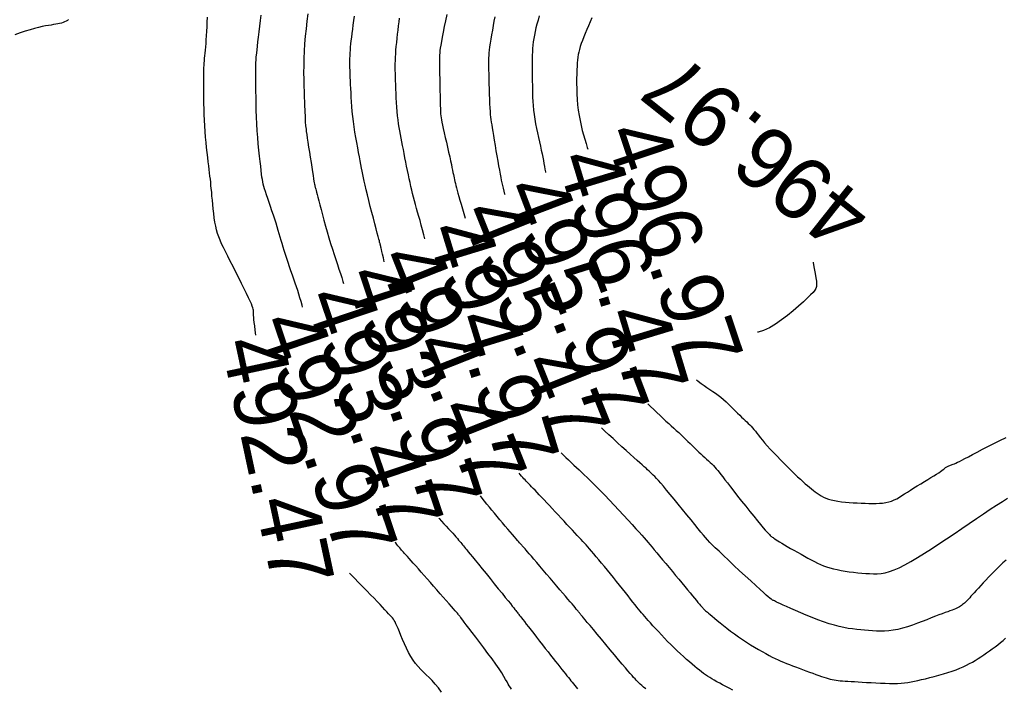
# Model space of a CAD drawing. Header units: millimetres. Extents: x 32690613 to 32693367, y 5343692 to 5344708.
# Tile 270 of 656: x 32692677 to 32692693, y 5343997 to 5344008. Entities that reach past the tile are written whole.
import ezdxf
from ezdxf.enums import TextEntityAlignment as Align

# ---------------------------------------------------------------- set-up
doc = ezdxf.new("R2010")
doc.units = ezdxf.units.MM
doc.header["$LTSCALE"] = 20
for name, color, linetype in [('02-DGM_HL_492.50', 92, 'Continuous'), ('02-DGM_HL_493.00', 102, 'Continuous'), ('02-DGM_HL_493.50', 112, 'Continuous'), ('02-DGM_HL_494.00', 122, 'Continuous'), ('02-DGM_HL_494.50', 132, 'Continuous'), ('02-DGM_HL_495.00', 142, 'Continuous'), ('02-DGM_HL_495.50', 152, 'Continuous'), ('02-DGM_HL_496.00', 162, 'Continuous'), ('02-DGM_HL_496.50', 172, 'Continuous'), ('02-DGM_HL_497.00', 182, 'Continuous')]:
    doc.layers.add(name, color=color, linetype=linetype)

msp = doc.modelspace()

# ---------------------------------------------------------------- linework, layer by layer
at = {"layer": '02-DGM_HL_492.50', "elevation": 492.5, "flags": 128}
for points in [[(32692678.104, 5344007.624), (32692678.084, 5344007.609), (32692678.063, 5344007.596), (32692678.039, 5344007.585), (32692678.014, 5344007.574), (32692677.987, 5344007.565), (32692677.959, 5344007.558), (32692677.929, 5344007.552), (32692677.897, 5344007.546), (32692677.862, 5344007.541), (32692677.824, 5344007.535), (32692677.781, 5344007.528), (32692677.734, 5344007.52), (32692677.681, 5344007.509), (32692677.623, 5344007.495), (32692677.558, 5344007.478), (32692677.486, 5344007.458), (32692677.409, 5344007.434), (32692677.327, 5344007.407), (32692677.24, 5344007.376)], [(32692681.107, 5344002.563), (32692681.107, 5344002.563), (32692681.096, 5344002.643), (32692681.088, 5344002.711), (32692681.081, 5344002.767), (32692681.076, 5344002.813), (32692681.072, 5344002.848), (32692681.07, 5344002.876), (32692681.069, 5344002.898), (32692681.068, 5344002.914), (32692681.068, 5344002.928), (32692681.068, 5344002.939), (32692681.068, 5344002.951), (32692681.067, 5344002.964), (32692681.064, 5344002.98), (32692681.058, 5344003.001), (32692681.049, 5344003.028), (32692681.035, 5344003.063), (32692681.016, 5344003.107), (32692680.99, 5344003.162), (32692680.958, 5344003.23), (32692680.92, 5344003.307), (32692680.878, 5344003.392), (32692680.833, 5344003.481), (32692680.787, 5344003.572), (32692680.741, 5344003.662), (32692680.697, 5344003.749), (32692680.656, 5344003.83), (32692680.619, 5344003.902), (32692680.587, 5344003.968), (32692680.558, 5344004.028), (32692680.533, 5344004.085), (32692680.512, 5344004.14), (32692680.493, 5344004.194), (32692680.477, 5344004.251), (32692680.463, 5344004.311), (32692680.45, 5344004.375), (32692680.44, 5344004.443), (32692680.43, 5344004.514), (32692680.422, 5344004.585), (32692680.415, 5344004.656), (32692680.409, 5344004.726), (32692680.403, 5344004.792), (32692680.398, 5344004.854), (32692680.392, 5344004.911), (32692680.387, 5344004.964), (32692680.382, 5344005.014), (32692680.377, 5344005.062), (32692680.371, 5344005.111), (32692680.365, 5344005.162), (32692680.359, 5344005.217), (32692680.351, 5344005.276), (32692680.343, 5344005.341), (32692680.335, 5344005.412), (32692680.326, 5344005.489), (32692680.317, 5344005.569), (32692680.309, 5344005.653), (32692680.301, 5344005.739), (32692680.293, 5344005.828), (32692680.287, 5344005.918), (32692680.282, 5344006.009), (32692680.278, 5344006.099), (32692680.275, 5344006.188), (32692680.273, 5344006.274), (32692680.272, 5344006.357), (32692680.271, 5344006.435), (32692680.27, 5344006.507), (32692680.27, 5344006.574), (32692680.27, 5344006.633), (32692680.27, 5344006.685), (32692680.271, 5344006.732), (32692680.272, 5344006.775), (32692680.273, 5344006.814), (32692680.274, 5344006.852), (32692680.276, 5344006.888), (32692680.279, 5344006.924), (32692680.282, 5344006.962), (32692680.285, 5344007.001), (32692680.289, 5344007.042), (32692680.294, 5344007.086), (32692680.298, 5344007.133), (32692680.303, 5344007.184), (32692680.307, 5344007.239), (32692680.312, 5344007.299), (32692680.316, 5344007.364), (32692680.32, 5344007.434), (32692680.324, 5344007.507), (32692680.328, 5344007.582), (32692680.333, 5344007.659)], [(32692684.085, 5343996.837), (32692684.033, 5343996.905), (32692683.982, 5343996.967), (32692683.933, 5343997.022), (32692683.885, 5343997.071), (32692683.839, 5343997.116), (32692683.794, 5343997.159), (32692683.751, 5343997.202), (32692683.709, 5343997.247), (32692683.668, 5343997.295), (32692683.629, 5343997.349), (32692683.592, 5343997.409), (32692683.556, 5343997.475), (32692683.522, 5343997.544), (32692683.49, 5343997.614), (32692683.46, 5343997.682), (32692683.433, 5343997.747), (32692683.409, 5343997.806), (32692683.387, 5343997.858), (32692683.369, 5343997.901), (32692683.354, 5343997.935), (32692683.339, 5343997.963), (32692683.326, 5343997.986), (32692683.312, 5343998.006), (32692683.297, 5343998.026), (32692683.28, 5343998.046), (32692683.26, 5343998.068), (32692683.236, 5343998.094), (32692683.208, 5343998.124), (32692683.176, 5343998.158), (32692683.14, 5343998.197), (32692683.099, 5343998.241), (32692683.053, 5343998.289), (32692683.002, 5343998.342), (32692682.946, 5343998.399), (32692682.885, 5343998.462), (32692682.82, 5343998.528), (32692682.753, 5343998.595), (32692682.687, 5343998.662), (32692682.622, 5343998.727), (32692682.606, 5343998.743)]]:
    msp.add_lwpolyline(points, dxfattribs=at)
at = {"layer": '02-DGM_HL_493.00', "elevation": 493, "flags": 128}
for points in [[(32692681.855, 5344003.01), (32692681.847, 5344003.041), (32692681.831, 5344003.103), (32692681.814, 5344003.162), (32692681.796, 5344003.219), (32692681.778, 5344003.276), (32692681.758, 5344003.334), (32692681.737, 5344003.395), (32692681.715, 5344003.458), (32692681.693, 5344003.524), (32692681.669, 5344003.591), (32692681.646, 5344003.659), (32692681.624, 5344003.726), (32692681.602, 5344003.792), (32692681.581, 5344003.857), (32692681.561, 5344003.918), (32692681.544, 5344003.975), (32692681.528, 5344004.03), (32692681.512, 5344004.082), (32692681.497, 5344004.134), (32692681.482, 5344004.186), (32692681.466, 5344004.24), (32692681.449, 5344004.296), (32692681.43, 5344004.356), (32692681.41, 5344004.42), (32692681.387, 5344004.487), (32692681.364, 5344004.555), (32692681.341, 5344004.623), (32692681.318, 5344004.69), (32692681.297, 5344004.753), (32692681.277, 5344004.811), (32692681.26, 5344004.863), (32692681.246, 5344004.908), (32692681.235, 5344004.947), (32692681.226, 5344004.983), (32692681.218, 5344005.019), (32692681.212, 5344005.056), (32692681.205, 5344005.097), (32692681.199, 5344005.145), (32692681.192, 5344005.202), (32692681.184, 5344005.27), (32692681.174, 5344005.348), (32692681.165, 5344005.434), (32692681.155, 5344005.528), (32692681.145, 5344005.628), (32692681.136, 5344005.732), (32692681.128, 5344005.84), (32692681.121, 5344005.949), (32692681.116, 5344006.059), (32692681.112, 5344006.168), (32692681.11, 5344006.274), (32692681.109, 5344006.376), (32692681.108, 5344006.472), (32692681.108, 5344006.56), (32692681.108, 5344006.639), (32692681.108, 5344006.708), (32692681.108, 5344006.764), (32692681.108, 5344006.81), (32692681.108, 5344006.847), (32692681.108, 5344006.876), (32692681.108, 5344006.899), (32692681.107, 5344006.918), (32692681.108, 5344006.934), (32692681.108, 5344006.948), (32692681.109, 5344006.963), (32692681.11, 5344006.979), (32692681.111, 5344006.999), (32692681.114, 5344007.023), (32692681.117, 5344007.053), (32692681.121, 5344007.091), (32692681.126, 5344007.138), (32692681.132, 5344007.195), (32692681.14, 5344007.263), (32692681.148, 5344007.341), (32692681.158, 5344007.425), (32692681.168, 5344007.514), (32692681.179, 5344007.605), (32692681.19, 5344007.695)], [(32692685.205, 5343996.883), (32692685.188, 5343996.909), (32692685.171, 5343996.936), (32692685.154, 5343996.967), (32692685.135, 5343997.002), (32692685.112, 5343997.042), (32692685.084, 5343997.089), (32692685.049, 5343997.145), (32692685.006, 5343997.21), (32692684.953, 5343997.285), (32692684.894, 5343997.369), (32692684.829, 5343997.457), (32692684.763, 5343997.546), (32692684.696, 5343997.635), (32692684.632, 5343997.719), (32692684.574, 5343997.796), (32692684.523, 5343997.863), (32692684.481, 5343997.918), (32692684.449, 5343997.96), (32692684.424, 5343997.993), (32692684.405, 5343998.017), (32692684.392, 5343998.034), (32692684.383, 5343998.046), (32692684.377, 5343998.054), (32692684.373, 5343998.06), (32692684.369, 5343998.065), (32692684.364, 5343998.071), (32692684.358, 5343998.078), (32692684.35, 5343998.088), (32692684.338, 5343998.101), (32692684.323, 5343998.119), (32692684.302, 5343998.143), (32692684.275, 5343998.173), (32692684.242, 5343998.211), (32692684.204, 5343998.255), (32692684.16, 5343998.305), (32692684.112, 5343998.359), (32692684.062, 5343998.416), (32692684.01, 5343998.475), (32692683.958, 5343998.535), (32692683.905, 5343998.595), (32692683.854, 5343998.653), (32692683.805, 5343998.709), (32692683.757, 5343998.763), (32692683.713, 5343998.814), (32692683.67, 5343998.861), (32692683.631, 5343998.905), (32692683.596, 5343998.945), (32692683.564, 5343998.981), (32692683.537, 5343999.012), (32692683.513, 5343999.038), (32692683.492, 5343999.061), (32692683.474, 5343999.081), (32692683.458, 5343999.1), (32692683.443, 5343999.116), (32692683.429, 5343999.132), (32692683.415, 5343999.149), (32692683.401, 5343999.165), (32692683.386, 5343999.184), (32692683.369, 5343999.205), (32692683.349, 5343999.231), (32692683.342, 5343999.239)]]:
    msp.add_lwpolyline(points, dxfattribs=at)
at = {"layer": '02-DGM_HL_493.50', "elevation": 493.5, "flags": 128}
for points in [[(32692681.939, 5344007.713), (32692681.924, 5344007.595), (32692681.911, 5344007.475), (32692681.899, 5344007.355), (32692681.889, 5344007.235), (32692681.882, 5344007.116), (32692681.877, 5344006.998), (32692681.874, 5344006.883), (32692681.873, 5344006.771), (32692681.874, 5344006.663), (32692681.876, 5344006.561), (32692681.879, 5344006.466), (32692681.882, 5344006.379), (32692681.886, 5344006.301), (32692681.889, 5344006.233), (32692681.892, 5344006.176), (32692681.893, 5344006.129), (32692681.895, 5344006.09), (32692681.896, 5344006.059), (32692681.897, 5344006.033), (32692681.897, 5344006.012), (32692681.898, 5344005.993), (32692681.899, 5344005.976), (32692681.9, 5344005.959), (32692681.901, 5344005.941), (32692681.903, 5344005.92), (32692681.907, 5344005.894), (32692681.911, 5344005.863), (32692681.916, 5344005.825), (32692681.923, 5344005.778), (32692681.931, 5344005.722), (32692681.941, 5344005.654), (32692681.953, 5344005.578), (32692681.965, 5344005.497), (32692681.978, 5344005.414), (32692681.991, 5344005.332), (32692682.003, 5344005.253), (32692682.014, 5344005.182), (32692682.024, 5344005.12), (32692682.032, 5344005.071), (32692682.038, 5344005.033), (32692682.043, 5344005.004), (32692682.047, 5344004.984), (32692682.05, 5344004.969), (32692682.053, 5344004.958), (32692682.055, 5344004.949), (32692682.057, 5344004.94), (32692682.06, 5344004.931), (32692682.063, 5344004.918), (32692682.067, 5344004.902), (32692682.073, 5344004.88), (32692682.08, 5344004.852), (32692682.09, 5344004.816), (32692682.101, 5344004.772), (32692682.116, 5344004.717), (32692682.133, 5344004.651), (32692682.153, 5344004.576), (32692682.175, 5344004.493), (32692682.199, 5344004.404), (32692682.225, 5344004.312), (32692682.251, 5344004.217), (32692682.279, 5344004.123), (32692682.306, 5344004.03), (32692682.334, 5344003.941), (32692682.361, 5344003.856), (32692682.388, 5344003.774), (32692682.414, 5344003.696), (32692682.438, 5344003.622), (32692682.462, 5344003.551), (32692682.484, 5344003.484), (32692682.504, 5344003.421), (32692682.514, 5344003.388)], [(32692684.039, 5343999.629), (32692684.045, 5343999.623), (32692684.084, 5343999.58), (32692684.123, 5343999.537), (32692684.161, 5343999.496), (32692684.197, 5343999.456), (32692684.231, 5343999.419), (32692684.263, 5343999.385), (32692684.291, 5343999.353), (32692684.316, 5343999.325), (32692684.338, 5343999.299), (32692684.358, 5343999.276), (32692684.377, 5343999.254), (32692684.393, 5343999.234), (32692684.409, 5343999.216), (32692684.423, 5343999.198), (32692684.438, 5343999.181), (32692684.453, 5343999.163), (32692684.469, 5343999.142), (32692684.489, 5343999.118), (32692684.514, 5343999.089), (32692684.543, 5343999.052), (32692684.58, 5343999.008), (32692684.624, 5343998.954), (32692684.676, 5343998.89), (32692684.735, 5343998.817), (32692684.799, 5343998.738), (32692684.865, 5343998.657), (32692684.931, 5343998.575), (32692684.994, 5343998.496), (32692685.054, 5343998.422), (32692685.107, 5343998.357), (32692685.151, 5343998.301), (32692685.188, 5343998.256), (32692685.218, 5343998.218), (32692685.242, 5343998.188), (32692685.262, 5343998.164), (32692685.277, 5343998.145), (32692685.289, 5343998.13), (32692685.299, 5343998.117), (32692685.308, 5343998.106), (32692685.317, 5343998.094), (32692685.326, 5343998.082), (32692685.337, 5343998.068), (32692685.35, 5343998.051), (32692685.367, 5343998.029), (32692685.388, 5343998.003), (32692685.413, 5343997.969), (32692685.444, 5343997.929), (32692685.48, 5343997.882), (32692685.521, 5343997.83), (32692685.564, 5343997.775), (32692685.609, 5343997.717), (32692685.655, 5343997.657), (32692685.702, 5343997.598), (32692685.748, 5343997.539), (32692685.792, 5343997.483), (32692685.834, 5343997.429), (32692685.875, 5343997.378), (32692685.914, 5343997.33), (32692685.95, 5343997.284), (32692685.984, 5343997.242), (32692686.016, 5343997.202), (32692686.045, 5343997.165), (32692686.071, 5343997.132), (32692686.096, 5343997.101), (32692686.118, 5343997.072), (32692686.14, 5343997.045), (32692686.16, 5343997.02), (32692686.18, 5343996.995), (32692686.199, 5343996.97), (32692686.22, 5343996.944), (32692686.241, 5343996.919), (32692686.263, 5343996.892)]]:
    msp.add_lwpolyline(points, dxfattribs=at)
at = {"layer": '02-DGM_HL_494.00', "elevation": 494, "flags": 128}
for points in [[(32692683.165, 5344003.74), (32692683.151, 5344003.803), (32692683.138, 5344003.858), (32692683.129, 5344003.901), (32692683.121, 5344003.934), (32692683.116, 5344003.958), (32692683.112, 5344003.975), (32692683.109, 5344003.987), (32692683.107, 5344003.995), (32692683.106, 5344004), (32692683.105, 5344004.005), (32692683.104, 5344004.008), (32692683.103, 5344004.011), (32692683.102, 5344004.014), (32692683.102, 5344004.016), (32692683.101, 5344004.018), (32692683.101, 5344004.02), (32692683.1, 5344004.022), (32692683.099, 5344004.025), (32692683.098, 5344004.029), (32692683.096, 5344004.037), (32692683.092, 5344004.051), (32692683.087, 5344004.072), (32692683.078, 5344004.103), (32692683.067, 5344004.145), (32692683.053, 5344004.199), (32692683.035, 5344004.268), (32692683.014, 5344004.349), (32692682.991, 5344004.437), (32692682.966, 5344004.531), (32692682.941, 5344004.627), (32692682.917, 5344004.722), (32692682.895, 5344004.812), (32692682.875, 5344004.894), (32692682.858, 5344004.966), (32692682.844, 5344005.03), (32692682.832, 5344005.087), (32692682.821, 5344005.14), (32692682.811, 5344005.191), (32692682.802, 5344005.242), (32692682.792, 5344005.296), (32692682.781, 5344005.355), (32692682.768, 5344005.42), (32692682.754, 5344005.492), (32692682.74, 5344005.568), (32692682.725, 5344005.649), (32692682.71, 5344005.732), (32692682.696, 5344005.816), (32692682.683, 5344005.901), (32692682.671, 5344005.986), (32692682.661, 5344006.068), (32692682.653, 5344006.149), (32692682.646, 5344006.227), (32692682.641, 5344006.303), (32692682.636, 5344006.377), (32692682.633, 5344006.447), (32692682.63, 5344006.515), (32692682.627, 5344006.579), (32692682.624, 5344006.64), (32692682.621, 5344006.697), (32692682.619, 5344006.752), (32692682.617, 5344006.804), (32692682.616, 5344006.855), (32692682.615, 5344006.903), (32692682.614, 5344006.95), (32692682.615, 5344006.997), (32692682.617, 5344007.042), (32692682.619, 5344007.088), (32692682.622, 5344007.134), (32692682.627, 5344007.181), (32692682.632, 5344007.231), (32692682.637, 5344007.284), (32692682.644, 5344007.34), (32692682.651, 5344007.401), (32692682.66, 5344007.466), (32692682.668, 5344007.534), (32692682.677, 5344007.605), (32692682.687, 5344007.675)], [(32692687.361, 5343996.888), (32692687.325, 5343996.917), (32692687.295, 5343996.943), (32692687.27, 5343996.965), (32692687.247, 5343996.986), (32692687.227, 5343997.006), (32692687.207, 5343997.027), (32692687.187, 5343997.048), (32692687.164, 5343997.073), (32692687.139, 5343997.102), (32692687.109, 5343997.137), (32692687.074, 5343997.179), (32692687.032, 5343997.228), (32692686.982, 5343997.288), (32692686.924, 5343997.357), (32692686.859, 5343997.435), (32692686.789, 5343997.518), (32692686.718, 5343997.602), (32692686.648, 5343997.686), (32692686.58, 5343997.766), (32692686.519, 5343997.84), (32692686.466, 5343997.903), (32692686.422, 5343997.955), (32692686.388, 5343997.996), (32692686.362, 5343998.027), (32692686.343, 5343998.05), (32692686.329, 5343998.067), (32692686.319, 5343998.079), (32692686.312, 5343998.087), (32692686.307, 5343998.094), (32692686.302, 5343998.1), (32692686.297, 5343998.107), (32692686.29, 5343998.115), (32692686.283, 5343998.124), (32692686.273, 5343998.136), (32692686.261, 5343998.151), (32692686.245, 5343998.169), (32692686.227, 5343998.192), (32692686.204, 5343998.219), (32692686.177, 5343998.251), (32692686.145, 5343998.287), (32692686.111, 5343998.328), (32692686.072, 5343998.374), (32692686.029, 5343998.424), (32692685.983, 5343998.478), (32692685.934, 5343998.536), (32692685.881, 5343998.599), (32692685.826, 5343998.664), (32692685.77, 5343998.729), (32692685.715, 5343998.795), (32692685.661, 5343998.858), (32692685.611, 5343998.917), (32692685.565, 5343998.971), (32692685.525, 5343999.018), (32692685.492, 5343999.057), (32692685.464, 5343999.089), (32692685.443, 5343999.114), (32692685.425, 5343999.134), (32692685.411, 5343999.15), (32692685.399, 5343999.163), (32692685.389, 5343999.174), (32692685.38, 5343999.183), (32692685.371, 5343999.194), (32692685.361, 5343999.204), (32692685.349, 5343999.217), (32692685.336, 5343999.232), (32692685.32, 5343999.25), (32692685.301, 5343999.271), (32692685.279, 5343999.297), (32692685.252, 5343999.328), (32692685.221, 5343999.364), (32692685.186, 5343999.406), (32692685.147, 5343999.451), (32692685.106, 5343999.499), (32692685.064, 5343999.55), (32692685.02, 5343999.601), (32692684.977, 5343999.653), (32692684.934, 5343999.705), (32692684.892, 5343999.755), (32692684.852, 5343999.804), (32692684.812, 5343999.852), (32692684.773, 5343999.901), (32692684.734, 5343999.95), (32692684.707, 5343999.985)]]:
    msp.add_lwpolyline(points, dxfattribs=at)
at = {"layer": '02-DGM_HL_494.50', "elevation": 494.5, "flags": 128}
for points in [[(32692683.817, 5344004.106), (32692683.8, 5344004.173), (32692683.78, 5344004.251), (32692683.759, 5344004.326), (32692683.739, 5344004.398), (32692683.719, 5344004.466), (32692683.7, 5344004.532), (32692683.682, 5344004.595), (32692683.666, 5344004.656), (32692683.65, 5344004.715), (32692683.635, 5344004.773), (32692683.621, 5344004.831), (32692683.607, 5344004.888), (32692683.594, 5344004.947), (32692683.58, 5344005.007), (32692683.567, 5344005.069), (32692683.553, 5344005.134), (32692683.539, 5344005.201), (32692683.525, 5344005.269), (32692683.512, 5344005.337), (32692683.498, 5344005.406), (32692683.485, 5344005.473), (32692683.472, 5344005.539), (32692683.459, 5344005.603), (32692683.447, 5344005.663), (32692683.435, 5344005.722), (32692683.424, 5344005.779), (32692683.414, 5344005.836), (32692683.404, 5344005.893), (32692683.396, 5344005.952), (32692683.387, 5344006.013), (32692683.38, 5344006.078), (32692683.374, 5344006.146), (32692683.368, 5344006.218), (32692683.364, 5344006.291), (32692683.359, 5344006.365), (32692683.356, 5344006.438), (32692683.353, 5344006.51), (32692683.35, 5344006.579), (32692683.348, 5344006.644), (32692683.346, 5344006.704), (32692683.344, 5344006.76), (32692683.343, 5344006.813), (32692683.343, 5344006.864), (32692683.343, 5344006.914), (32692683.344, 5344006.965), (32692683.346, 5344007.018), (32692683.349, 5344007.073), (32692683.353, 5344007.131), (32692683.358, 5344007.193), (32692683.365, 5344007.257), (32692683.371, 5344007.322), (32692683.379, 5344007.389), (32692683.387, 5344007.455), (32692683.395, 5344007.52), (32692683.404, 5344007.584), (32692683.412, 5344007.646)], [(32692688.756, 5343996.87), (32692688.698, 5343996.9), (32692688.643, 5343996.928), (32692688.592, 5343996.955), (32692688.545, 5343996.98), (32692688.5, 5343997.004), (32692688.459, 5343997.027), (32692688.421, 5343997.05), (32692688.385, 5343997.071), (32692688.351, 5343997.093), (32692688.318, 5343997.115), (32692688.286, 5343997.138), (32692688.253, 5343997.163), (32692688.219, 5343997.189), (32692688.184, 5343997.218), (32692688.146, 5343997.25), (32692688.105, 5343997.285), (32692688.061, 5343997.322), (32692688.015, 5343997.363), (32692687.966, 5343997.406), (32692687.916, 5343997.452), (32692687.865, 5343997.5), (32692687.814, 5343997.549), (32692687.762, 5343997.6), (32692687.71, 5343997.651), (32692687.66, 5343997.704), (32692687.61, 5343997.756), (32692687.562, 5343997.807), (32692687.517, 5343997.856), (32692687.475, 5343997.902), (32692687.436, 5343997.946), (32692687.4, 5343997.985), (32692687.37, 5343998.019), (32692687.342, 5343998.051), (32692687.317, 5343998.08), (32692687.293, 5343998.108), (32692687.269, 5343998.137), (32692687.244, 5343998.167), (32692687.217, 5343998.2), (32692687.187, 5343998.238), (32692687.154, 5343998.281), (32692687.116, 5343998.328), (32692687.076, 5343998.38), (32692687.032, 5343998.436), (32692686.987, 5343998.493), (32692686.94, 5343998.553), (32692686.892, 5343998.613), (32692686.843, 5343998.674), (32692686.794, 5343998.734), (32692686.745, 5343998.794), (32692686.698, 5343998.851), (32692686.651, 5343998.907), (32692686.607, 5343998.959), (32692686.565, 5343999.009), (32692686.526, 5343999.055), (32692686.49, 5343999.096), (32692686.458, 5343999.133), (32692686.429, 5343999.166), (32692686.402, 5343999.197), (32692686.375, 5343999.226), (32692686.349, 5343999.255), (32692686.322, 5343999.284), (32692686.292, 5343999.316), (32692686.259, 5343999.351), (32692686.223, 5343999.39), (32692686.183, 5343999.433), (32692686.141, 5343999.479), (32692686.096, 5343999.527), (32692686.05, 5343999.577), (32692686.003, 5343999.628), (32692685.955, 5343999.679), (32692685.908, 5343999.73), (32692685.861, 5343999.78), (32692685.816, 5343999.828), (32692685.772, 5343999.875), (32692685.73, 5343999.92), (32692685.69, 5343999.963), (32692685.652, 5344000.003), (32692685.617, 5344000.04), (32692685.584, 5344000.074), (32692685.555, 5344000.104), (32692685.529, 5344000.131), (32692685.505, 5344000.155), (32692685.483, 5344000.178), (32692685.462, 5344000.199), (32692685.443, 5344000.219), (32692685.424, 5344000.239), (32692685.406, 5344000.259), (32692685.387, 5344000.28), (32692685.368, 5344000.303), (32692685.347, 5344000.329), (32692685.33, 5344000.35)]]:
    msp.add_lwpolyline(points, dxfattribs=at)
at = {"layer": '02-DGM_HL_495.00', "elevation": 495, "flags": 128}
for points in [[(32692684.167, 5344007.704), (32692684.147, 5344007.604), (32692684.128, 5344007.509), (32692684.111, 5344007.419), (32692684.096, 5344007.339), (32692684.084, 5344007.269), (32692684.073, 5344007.213), (32692684.065, 5344007.166), (32692684.059, 5344007.127), (32692684.055, 5344007.09), (32692684.053, 5344007.054), (32692684.051, 5344007.014), (32692684.051, 5344006.967), (32692684.051, 5344006.909), (32692684.052, 5344006.838), (32692684.054, 5344006.757), (32692684.055, 5344006.669), (32692684.057, 5344006.577), (32692684.059, 5344006.485), (32692684.061, 5344006.398), (32692684.063, 5344006.318), (32692684.064, 5344006.248), (32692684.066, 5344006.193), (32692684.067, 5344006.148), (32692684.069, 5344006.112), (32692684.072, 5344006.08), (32692684.076, 5344006.049), (32692684.082, 5344006.016), (32692684.089, 5344005.978), (32692684.1, 5344005.931), (32692684.113, 5344005.873), (32692684.128, 5344005.806), (32692684.145, 5344005.732), (32692684.163, 5344005.654), (32692684.181, 5344005.575), (32692684.198, 5344005.497), (32692684.215, 5344005.423), (32692684.229, 5344005.357), (32692684.242, 5344005.3), (32692684.252, 5344005.251), (32692684.26, 5344005.209), (32692684.268, 5344005.172), (32692684.274, 5344005.14), (32692684.28, 5344005.11), (32692684.286, 5344005.082), (32692684.292, 5344005.054), (32692684.298, 5344005.025), (32692684.306, 5344004.994), (32692684.314, 5344004.961), (32692684.324, 5344004.923), (32692684.335, 5344004.882), (32692684.348, 5344004.836), (32692684.363, 5344004.784), (32692684.38, 5344004.725), (32692684.399, 5344004.66), (32692684.42, 5344004.589), (32692684.442, 5344004.513), (32692684.463, 5344004.44)], [(32692686.001, 5344000.677), (32692686.033, 5344000.644), (32692686.076, 5344000.602), (32692686.119, 5344000.56), (32692686.163, 5344000.519), (32692686.206, 5344000.479), (32692686.248, 5344000.439), (32692686.289, 5344000.401), (32692686.331, 5344000.362), (32692686.373, 5344000.323), (32692686.418, 5344000.281), (32692686.465, 5344000.235), (32692686.516, 5344000.185), (32692686.572, 5344000.128), (32692686.634, 5344000.065), (32692686.702, 5343999.994), (32692686.776, 5343999.917), (32692686.851, 5343999.837), (32692686.928, 5343999.755), (32692687.003, 5343999.674), (32692687.075, 5343999.596), (32692687.142, 5343999.523), (32692687.201, 5343999.458), (32692687.252, 5343999.402), (32692687.295, 5343999.354), (32692687.332, 5343999.312), (32692687.365, 5343999.274), (32692687.396, 5343999.238), (32692687.427, 5343999.202), (32692687.46, 5343999.163), (32692687.496, 5343999.12), (32692687.537, 5343999.071), (32692687.582, 5343999.018), (32692687.63, 5343998.96), (32692687.681, 5343998.899), (32692687.733, 5343998.836), (32692687.786, 5343998.773), (32692687.839, 5343998.71), (32692687.89, 5343998.648), (32692687.939, 5343998.589), (32692687.986, 5343998.533), (32692688.029, 5343998.479), (32692688.07, 5343998.43), (32692688.108, 5343998.384), (32692688.142, 5343998.343), (32692688.172, 5343998.307), (32692688.197, 5343998.276), (32692688.219, 5343998.25), (32692688.237, 5343998.228), (32692688.251, 5343998.211), (32692688.263, 5343998.198), (32692688.273, 5343998.187), (32692688.281, 5343998.178), (32692688.288, 5343998.171), (32692688.295, 5343998.164), (32692688.301, 5343998.157), (32692688.309, 5343998.15), (32692688.319, 5343998.142), (32692688.331, 5343998.131), (32692688.347, 5343998.118), (32692688.366, 5343998.101), (32692688.391, 5343998.08), (32692688.422, 5343998.054), (32692688.46, 5343998.023), (32692688.503, 5343997.988), (32692688.551, 5343997.949), (32692688.604, 5343997.906), (32692688.661, 5343997.862), (32692688.721, 5343997.817), (32692688.783, 5343997.771), (32692688.847, 5343997.725), (32692688.912, 5343997.681), (32692688.976, 5343997.638), (32692689.041, 5343997.597), (32692689.105, 5343997.558), (32692689.167, 5343997.521), (32692689.227, 5343997.487), (32692689.284, 5343997.455), (32692689.339, 5343997.426), (32692689.389, 5343997.4), (32692689.437, 5343997.377), (32692689.483, 5343997.355), (32692689.527, 5343997.335), (32692689.571, 5343997.317), (32692689.616, 5343997.298), (32692689.663, 5343997.28), (32692689.711, 5343997.261), (32692689.763, 5343997.242), (32692689.817, 5343997.221), (32692689.873, 5343997.2), (32692689.929, 5343997.18), (32692689.984, 5343997.159), (32692690.037, 5343997.14), (32692690.088, 5343997.122), (32692690.135, 5343997.105), (32692690.178, 5343997.09), (32692690.217, 5343997.076), (32692690.252, 5343997.065), (32692690.286, 5343997.055), (32692690.317, 5343997.046), (32692690.348, 5343997.038), (32692690.379, 5343997.032), (32692690.411, 5343997.027), (32692690.444, 5343997.023), (32692690.479, 5343997.019), (32692690.516, 5343997.016), (32692690.557, 5343997.013), (32692690.602, 5343997.011), (32692690.651, 5343997.008), (32692690.705, 5343997.005), (32692690.765, 5343997.002), (32692690.83, 5343996.998), (32692690.901, 5343996.993), (32692690.974, 5343996.989), (32692691.049, 5343996.985), (32692691.124, 5343996.981), (32692691.198, 5343996.979), (32692691.27, 5343996.977), (32692691.337, 5343996.977), (32692691.398, 5343996.978), (32692691.456, 5343996.982), (32692691.51, 5343996.987), (32692691.563, 5343996.993), (32692691.615, 5343997.002), (32692691.669, 5343997.012), (32692691.724, 5343997.024), (32692691.784, 5343997.038), (32692691.848, 5343997.053), (32692691.917, 5343997.07), (32692691.987, 5343997.089), (32692692.06, 5343997.108), (32692692.132, 5343997.129), (32692692.203, 5343997.151), (32692692.271, 5343997.173), (32692692.336, 5343997.196), (32692692.395, 5343997.22), (32692692.451, 5343997.244), (32692692.503, 5343997.269), (32692692.552, 5343997.294), (32692692.599, 5343997.32), (32692692.644, 5343997.347), (32692692.689, 5343997.375), (32692692.734, 5343997.404), (32692692.78, 5343997.434), (32692692.826, 5343997.466), (32692692.872, 5343997.498), (32692692.917, 5343997.53), (32692692.962, 5343997.564), (32692693.006, 5343997.598), (32692693.049, 5343997.632), (32692693.089, 5343997.666), (32692693.128, 5343997.701)]]:
    msp.add_lwpolyline(points, dxfattribs=at)
at = {"layer": '02-DGM_HL_495.50', "elevation": 495.5, "flags": 128}
for points in [[(32692685.104, 5344004.819), (32692685.102, 5344004.823), (32692685.09, 5344004.873), (32692685.078, 5344004.918), (32692685.067, 5344004.961), (32692685.058, 5344005.002), (32692685.048, 5344005.045), (32692685.038, 5344005.092), (32692685.028, 5344005.145), (32692685.017, 5344005.205), (32692685.005, 5344005.276), (32692684.991, 5344005.353), (32692684.977, 5344005.436), (32692684.963, 5344005.52), (32692684.95, 5344005.605), (32692684.936, 5344005.686), (32692684.924, 5344005.761), (32692684.912, 5344005.829), (32692684.903, 5344005.886), (32692684.894, 5344005.934), (32692684.887, 5344005.978), (32692684.881, 5344006.018), (32692684.876, 5344006.059), (32692684.872, 5344006.102), (32692684.868, 5344006.15), (32692684.864, 5344006.207), (32692684.861, 5344006.273), (32692684.858, 5344006.348), (32692684.855, 5344006.428), (32692684.853, 5344006.511), (32692684.85, 5344006.594), (32692684.848, 5344006.674), (32692684.847, 5344006.75), (32692684.845, 5344006.817), (32692684.844, 5344006.875), (32692684.843, 5344006.924), (32692684.843, 5344006.968), (32692684.844, 5344007.008), (32692684.846, 5344007.047), (32692684.849, 5344007.088), (32692684.854, 5344007.133), (32692684.861, 5344007.184), (32692684.87, 5344007.243), (32692684.881, 5344007.309), (32692684.892, 5344007.38), (32692684.905, 5344007.453), (32692684.918, 5344007.527), (32692684.93, 5344007.599), (32692684.942, 5344007.668)], [(32692693.137, 5343998.951), (32692693.087, 5343998.908), (32692693.039, 5343998.864), (32692692.993, 5343998.819), (32692692.947, 5343998.774), (32692692.902, 5343998.728), (32692692.857, 5343998.681), (32692692.813, 5343998.635), (32692692.771, 5343998.59), (32692692.731, 5343998.546), (32692692.694, 5343998.505), (32692692.659, 5343998.467), (32692692.627, 5343998.432), (32692692.6, 5343998.401), (32692692.575, 5343998.374), (32692692.554, 5343998.35), (32692692.534, 5343998.329), (32692692.517, 5343998.311), (32692692.501, 5343998.295), (32692692.486, 5343998.28), (32692692.471, 5343998.266), (32692692.456, 5343998.253), (32692692.441, 5343998.241), (32692692.425, 5343998.229), (32692692.408, 5343998.217), (32692692.39, 5343998.206), (32692692.37, 5343998.195), (32692692.349, 5343998.184), (32692692.326, 5343998.174), (32692692.3, 5343998.163), (32692692.271, 5343998.152), (32692692.238, 5343998.14), (32692692.202, 5343998.127), (32692692.161, 5343998.112), (32692692.114, 5343998.095), (32692692.062, 5343998.075), (32692692.004, 5343998.053), (32692691.939, 5343998.027), (32692691.869, 5343997.999), (32692691.794, 5343997.97), (32692691.717, 5343997.941), (32692691.637, 5343997.912), (32692691.557, 5343997.886), (32692691.479, 5343997.863), (32692691.402, 5343997.844), (32692691.328, 5343997.83), (32692691.257, 5343997.821), (32692691.189, 5343997.816), (32692691.123, 5343997.815), (32692691.058, 5343997.816), (32692690.994, 5343997.819), (32692690.931, 5343997.824), (32692690.869, 5343997.829), (32692690.806, 5343997.835), (32692690.742, 5343997.842), (32692690.676, 5343997.85), (32692690.608, 5343997.86), (32692690.538, 5343997.873), (32692690.463, 5343997.889), (32692690.385, 5343997.91), (32692690.301, 5343997.935), (32692690.212, 5343997.964), (32692690.12, 5343997.998), (32692690.026, 5343998.035), (32692689.933, 5343998.072), (32692689.844, 5343998.11), (32692689.76, 5343998.146), (32692689.684, 5343998.18), (32692689.618, 5343998.209), (32692689.563, 5343998.234), (32692689.52, 5343998.253), (32692689.485, 5343998.269), (32692689.458, 5343998.282), (32692689.438, 5343998.291), (32692689.422, 5343998.299), (32692689.411, 5343998.304), (32692689.401, 5343998.309), (32692689.392, 5343998.314), (32692689.382, 5343998.321), (32692689.368, 5343998.33), (32692689.35, 5343998.344), (32692689.325, 5343998.365), (32692689.292, 5343998.394), (32692689.248, 5343998.433), (32692689.192, 5343998.484), (32692689.123, 5343998.547), (32692689.043, 5343998.62), (32692688.956, 5343998.7), (32692688.865, 5343998.784), (32692688.774, 5343998.869), (32692688.686, 5343998.951), (32692688.605, 5343999.027), (32692688.534, 5343999.095), (32692688.475, 5343999.151), (32692688.427, 5343999.198), (32692688.387, 5343999.239), (32692688.351, 5343999.277), (32692688.318, 5343999.315), (32692688.283, 5343999.356), (32692688.245, 5343999.402), (32692688.201, 5343999.457), (32692688.147, 5343999.523), (32692688.086, 5343999.598), (32692688.02, 5343999.679), (32692687.951, 5343999.764), (32692687.881, 5343999.849), (32692687.813, 5343999.931), (32692687.749, 5344000.009), (32692687.692, 5344000.078), (32692687.642, 5344000.138), (32692687.599, 5344000.187), (32692687.562, 5344000.229), (32692687.531, 5344000.264), (32692687.503, 5344000.293), (32692687.479, 5344000.318), (32692687.457, 5344000.34), (32692687.435, 5344000.361), (32692687.413, 5344000.382), (32692687.39, 5344000.403), (32692687.364, 5344000.426), (32692687.336, 5344000.452), (32692687.303, 5344000.481), (32692687.265, 5344000.515), (32692687.221, 5344000.554), (32692687.17, 5344000.6), (32692687.111, 5344000.653), (32692687.046, 5344000.711), (32692686.977, 5344000.773), (32692686.907, 5344000.837), (32692686.836, 5344000.902), (32692686.768, 5344000.964), (32692686.704, 5344001.023), (32692686.647, 5344001.075)]]:
    msp.add_lwpolyline(points, dxfattribs=at)
at = {"layer": '02-DGM_HL_496.00', "elevation": 496, "flags": 128}
for points in [[(32692685.652, 5344007.682), (32692685.632, 5344007.615), (32692685.614, 5344007.551), (32692685.598, 5344007.489), (32692685.585, 5344007.43), (32692685.573, 5344007.374), (32692685.564, 5344007.319), (32692685.556, 5344007.265), (32692685.55, 5344007.212), (32692685.545, 5344007.159), (32692685.542, 5344007.105), (32692685.54, 5344007.05), (32692685.538, 5344006.994), (32692685.538, 5344006.937), (32692685.538, 5344006.879), (32692685.538, 5344006.82), (32692685.539, 5344006.759), (32692685.54, 5344006.698), (32692685.54, 5344006.636), (32692685.541, 5344006.573), (32692685.542, 5344006.509), (32692685.543, 5344006.444), (32692685.545, 5344006.378), (32692685.549, 5344006.311), (32692685.553, 5344006.242), (32692685.56, 5344006.172), (32692685.569, 5344006.1), (32692685.58, 5344006.027), (32692685.593, 5344005.953), (32692685.607, 5344005.878), (32692685.622, 5344005.804), (32692685.638, 5344005.732), (32692685.654, 5344005.662), (32692685.669, 5344005.594), (32692685.683, 5344005.53), (32692685.696, 5344005.47), (32692685.707, 5344005.414), (32692685.717, 5344005.362), (32692685.726, 5344005.313), (32692685.735, 5344005.266), (32692685.743, 5344005.223), (32692685.75, 5344005.181), (32692685.753, 5344005.17)], [(32692687.395, 5344001.462), (32692687.438, 5344001.42), (32692687.489, 5344001.37), (32692687.539, 5344001.321), (32692687.589, 5344001.273), (32692687.637, 5344001.227), (32692687.683, 5344001.184), (32692687.727, 5344001.144), (32692687.769, 5344001.105), (32692687.81, 5344001.068), (32692687.849, 5344001.033), (32692687.888, 5344000.998), (32692687.925, 5344000.963), (32692687.963, 5344000.928), (32692687.999, 5344000.893), (32692688.036, 5344000.858), (32692688.072, 5344000.822), (32692688.107, 5344000.787), (32692688.142, 5344000.753), (32692688.176, 5344000.719), (32692688.21, 5344000.687), (32692688.242, 5344000.656), (32692688.274, 5344000.627), (32692688.305, 5344000.599), (32692688.335, 5344000.572), (32692688.364, 5344000.546), (32692688.392, 5344000.521), (32692688.418, 5344000.496), (32692688.444, 5344000.471), (32692688.468, 5344000.446), (32692688.491, 5344000.42), (32692688.514, 5344000.393), (32692688.538, 5344000.363), (32692688.564, 5344000.329), (32692688.594, 5344000.289), (32692688.628, 5344000.244), (32692688.669, 5344000.191), (32692688.716, 5344000.13), (32692688.771, 5344000.06), (32692688.832, 5343999.982), (32692688.897, 5343999.901), (32692688.963, 5343999.817), (32692689.029, 5343999.735), (32692689.092, 5343999.657), (32692689.15, 5343999.586), (32692689.201, 5343999.524), (32692689.243, 5343999.474), (32692689.277, 5343999.434), (32692689.304, 5343999.403), (32692689.326, 5343999.38), (32692689.342, 5343999.363), (32692689.356, 5343999.35), (32692689.367, 5343999.34), (32692689.378, 5343999.332), (32692689.388, 5343999.324), (32692689.4, 5343999.315), (32692689.414, 5343999.305), (32692689.43, 5343999.294), (32692689.45, 5343999.281), (32692689.475, 5343999.266), (32692689.504, 5343999.248), (32692689.54, 5343999.226), (32692689.582, 5343999.201), (32692689.629, 5343999.173), (32692689.681, 5343999.143), (32692689.736, 5343999.111), (32692689.792, 5343999.079), (32692689.85, 5343999.047), (32692689.906, 5343999.015), (32692689.961, 5343998.985), (32692690.014, 5343998.957), (32692690.064, 5343998.931), (32692690.112, 5343998.907), (32692690.161, 5343998.885), (32692690.21, 5343998.865), (32692690.26, 5343998.847), (32692690.313, 5343998.83), (32692690.369, 5343998.815), (32692690.429, 5343998.801), (32692690.492, 5343998.789), (32692690.557, 5343998.778), (32692690.624, 5343998.768), (32692690.691, 5343998.76), (32692690.759, 5343998.752), (32692690.825, 5343998.746), (32692690.889, 5343998.741), (32692690.95, 5343998.737), (32692691.01, 5343998.734), (32692691.07, 5343998.736), (32692691.132, 5343998.741), (32692691.197, 5343998.752), (32692691.266, 5343998.771), (32692691.341, 5343998.797), (32692691.423, 5343998.832), (32692691.514, 5343998.877), (32692691.613, 5343998.932), (32692691.718, 5343998.994), (32692691.828, 5343999.063), (32692691.944, 5343999.137), (32692692.062, 5343999.215), (32692692.183, 5343999.296), (32692692.304, 5343999.378), (32692692.426, 5343999.461), (32692692.546, 5343999.542), (32692692.664, 5343999.622), (32692692.777, 5343999.698), (32692692.885, 5343999.77), (32692692.986, 5343999.836), (32692693.079, 5343999.896), (32692693.163, 5343999.948)]]:
    msp.add_lwpolyline(points, dxfattribs=at)
at = {"layer": '02-DGM_HL_496.50', "elevation": 496.5, "flags": 128}
for points in [[(32692686.497, 5344007.648), (32692686.468, 5344007.584), (32692686.441, 5344007.522), (32692686.414, 5344007.461), (32692686.389, 5344007.401), (32692686.366, 5344007.344), (32692686.345, 5344007.289), (32692686.326, 5344007.237), (32692686.31, 5344007.189), (32692686.296, 5344007.144), (32692686.285, 5344007.102), (32692686.277, 5344007.06), (32692686.27, 5344007.018), (32692686.264, 5344006.974), (32692686.26, 5344006.927), (32692686.257, 5344006.874), (32692686.255, 5344006.816), (32692686.253, 5344006.749), (32692686.251, 5344006.676), (32692686.251, 5344006.598), (32692686.252, 5344006.515), (32692686.254, 5344006.43), (32692686.259, 5344006.342), (32692686.266, 5344006.255), (32692686.276, 5344006.169), (32692686.29, 5344006.084), (32692686.305, 5344006.002), (32692686.323, 5344005.923), (32692686.342, 5344005.846), (32692686.362, 5344005.772), (32692686.383, 5344005.702), (32692686.402, 5344005.634), (32692686.421, 5344005.571), (32692686.429, 5344005.545)], [(32692688.173, 5344001.843), (32692688.198, 5344001.823), (32692688.246, 5344001.786), (32692688.294, 5344001.752), (32692688.341, 5344001.72), (32692688.387, 5344001.69), (32692688.433, 5344001.66), (32692688.477, 5344001.629), (32692688.521, 5344001.598), (32692688.564, 5344001.565), (32692688.606, 5344001.53), (32692688.647, 5344001.494), (32692688.687, 5344001.456), (32692688.726, 5344001.418), (32692688.763, 5344001.381), (32692688.799, 5344001.344), (32692688.833, 5344001.309), (32692688.866, 5344001.277), (32692688.896, 5344001.247), (32692688.925, 5344001.22), (32692688.952, 5344001.194), (32692688.978, 5344001.17), (32692689.002, 5344001.147), (32692689.026, 5344001.123), (32692689.049, 5344001.1), (32692689.072, 5344001.075), (32692689.094, 5344001.049), (32692689.117, 5344001.021), (32692689.141, 5344000.99), (32692689.167, 5344000.957), (32692689.196, 5344000.92), (32692689.229, 5344000.88), (32692689.266, 5344000.836), (32692689.308, 5344000.788), (32692689.356, 5344000.735), (32692689.409, 5344000.678), (32692689.465, 5344000.62), (32692689.522, 5344000.56), (32692689.581, 5344000.501), (32692689.639, 5344000.443), (32692689.694, 5344000.388), (32692689.747, 5344000.337), (32692689.795, 5344000.291), (32692689.839, 5344000.25), (32692689.879, 5344000.213), (32692689.917, 5344000.18), (32692689.952, 5344000.15), (32692689.985, 5344000.122), (32692690.016, 5344000.096), (32692690.047, 5344000.072), (32692690.077, 5344000.049), (32692690.108, 5344000.026), (32692690.139, 5344000.005), (32692690.172, 5343999.985), (32692690.208, 5343999.966), (32692690.246, 5343999.949), (32692690.289, 5343999.934), (32692690.335, 5343999.92), (32692690.386, 5343999.909), (32692690.441, 5343999.899), (32692690.5, 5343999.891), (32692690.561, 5343999.885), (32692690.623, 5343999.879), (32692690.687, 5343999.875), (32692690.751, 5343999.871), (32692690.814, 5343999.868), (32692690.876, 5343999.865), (32692690.937, 5343999.863), (32692690.995, 5343999.862), (32692691.052, 5343999.862), (32692691.106, 5343999.865), (32692691.158, 5343999.869), (32692691.208, 5343999.877), (32692691.255, 5343999.888), (32692691.3, 5343999.902), (32692691.343, 5343999.919), (32692691.384, 5343999.939), (32692691.426, 5343999.963), (32692691.468, 5343999.988), (32692691.511, 5344000.016), (32692691.557, 5344000.046), (32692691.606, 5344000.078), (32692691.658, 5344000.111), (32692691.714, 5344000.145), (32692691.77, 5344000.179), (32692691.827, 5344000.213), (32692691.881, 5344000.246), (32692691.933, 5344000.277), (32692691.981, 5344000.306), (32692692.023, 5344000.333), (32692692.058, 5344000.356), (32692692.087, 5344000.375), (32692692.11, 5344000.392), (32692692.129, 5344000.407), (32692692.145, 5344000.419), (32692692.158, 5344000.429), (32692692.169, 5344000.438), (32692692.179, 5344000.445), (32692692.189, 5344000.452), (32692692.2, 5344000.457), (32692692.21, 5344000.462), (32692692.222, 5344000.467), (32692692.234, 5344000.471), (32692692.246, 5344000.476), (32692692.26, 5344000.481), (32692692.275, 5344000.486), (32692692.291, 5344000.493), (32692692.31, 5344000.5), (32692692.332, 5344000.51), (32692692.359, 5344000.523), (32692692.391, 5344000.538), (32692692.43, 5344000.558), (32692692.478, 5344000.582), (32692692.534, 5344000.612), (32692692.6, 5344000.647), (32692692.675, 5344000.687), (32692692.758, 5344000.731), (32692692.847, 5344000.778), (32692692.941, 5344000.826), (32692693.039, 5344000.874), (32692693.14, 5344000.922)]]:
    msp.add_lwpolyline(points, dxfattribs=at)
at = {"layer": '02-DGM_HL_497.00', "elevation": 497, "flags": 128}
msp.add_lwpolyline([(32692690.044, 5344003.732), (32692690.046, 5344003.719), (32692690.062, 5344003.63), (32692690.076, 5344003.55), (32692690.087, 5344003.481), (32692690.095, 5344003.425), (32692690.099, 5344003.381), (32692690.097, 5344003.344), (32692690.088, 5344003.312), (32692690.07, 5344003.281), (32692690.043, 5344003.247), (32692690.004, 5344003.207), (32692689.953, 5344003.158), (32692689.888, 5344003.098), (32692689.811, 5344003.028), (32692689.725, 5344002.954), (32692689.633, 5344002.878), (32692689.537, 5344002.805), (32692689.439, 5344002.738), (32692689.343, 5344002.681), (32692689.25, 5344002.638), (32692689.164, 5344002.612), (32692689.153, 5344002.61)], dxfattribs=at)

# ---------------------------------------------------------------- texts
at = {"layer": '02-DGM_HL_492.50'}
msp.add_text('492.47', height=1, rotation=282.0717, dxfattribs=at).set_placement((32692681.459, 5344000.546, 492.5), align=Align.MIDDLE)
at = {"layer": '02-DGM_HL_493.00'}
msp.add_text('492.97', height=1, rotation=288.6865, dxfattribs=at).set_placement((32692682.272, 5344000.991, 493), align=Align.MIDDLE)
at = {"layer": '02-DGM_HL_493.50'}
msp.add_text('493.47', height=1, rotation=288.7144, dxfattribs=at).set_placement((32692683.008, 5344001.394, 493.5), align=Align.MIDDLE)
at = {"layer": '02-DGM_HL_494.00'}
msp.add_text('493.97', height=1, rotation=288.245, dxfattribs=at).set_placement((32692683.647, 5344001.744, 494), align=Align.MIDDLE)
at = {"layer": '02-DGM_HL_494.50'}
msp.add_text('494.47', height=1, rotation=291.5738, dxfattribs=at).set_placement((32692684.265, 5344002.082, 494.5), align=Align.MIDDLE)
at = {"layer": '02-DGM_HL_495.00'}
msp.add_text('494.97', height=1, rotation=287.0279, dxfattribs=at).set_placement((32692684.914, 5344002.438, 495), align=Align.MIDDLE)
at = {"layer": '02-DGM_HL_495.50'}
msp.add_text('495.47', height=1, rotation=291.7598, dxfattribs=at).set_placement((32692685.598, 5344002.813, 495.5), align=Align.MIDDLE)
at = {"layer": '02-DGM_HL_496.00'}
msp.add_text('495.97', height=1, rotation=290.7395, dxfattribs=at).set_placement((32692686.25, 5344003.17, 496), align=Align.MIDDLE)
at = {"layer": '02-DGM_HL_496.50'}
msp.add_text('496.47', height=1, rotation=286.86, dxfattribs=at).set_placement((32692686.997, 5344003.579, 496.5), align=Align.MIDDLE)
at = {"layer": '02-DGM_HL_497.00'}
for rotation, p in [(141.5103, (32692689.138, 5344005.496, 497)), (288.6137, (32692687.815, 5344004.026, 497))]:
    msp.add_text('496.97', height=1, rotation=rotation, dxfattribs=at).set_placement(p, align=Align.MIDDLE)

doc.saveas('drawing.dxf')
